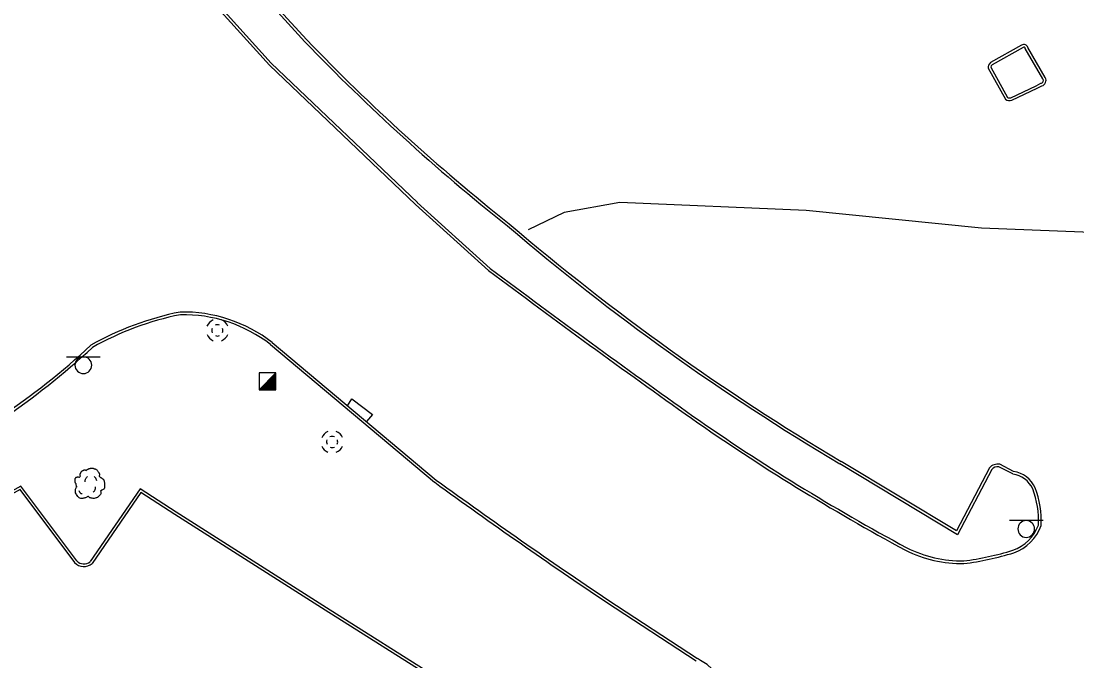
# Model space of a CAD drawing. Extents: x 2145380 to 2156929, y 139568 to 149130.
# Drawn here: x 2151469.5 to 2151705, y 143905.2 to 144047.9 of the extents above; entities that cross this region are included whole.
import ezdxf

# ---------------------------------------------------------------- set-up
doc = ezdxf.new("R2010")
doc.units = 0
for name, color, linetype in [('TOPO_Curb Back', 7, 'Continuous'), ('TOPO_DRAIN_Inlet Grate', 7, 'Continuous'), ('TOPO_DRAIN_Manhole', 7, 'Continuous'), ('TOPO_Flowline', 7, 'Continuous'), ('TOPO_Misc', 7, 'Continuous'), ('TOPO_Sign', 7, 'Continuous'), ('TOPO_Tree', 7, 'Continuous')]:
    doc.layers.add(name, color=color, linetype=linetype)

# ---------------------------------------------------------------- blocks, each defined once
blk = doc.blocks.new('MHEXST')
at = {"layer": 'TOPO_DRAIN_Manhole'}
for centre, radius, start, end in [((-0.1, 0.3), 12.7, 22.0744, 68.6991), ((-0.1, 0.3), 12.7, 112.9748, 158.2636), ((-0.1, 0.1), 6.35, 157.9722, 204.161), ((-0.1, 0.1), 6.35, 66.1941, 113.691), ((-0.1, 0.1), 6.35, 336.8023, 21.4046), ((-0.1, 0.3), 12.7, 202.6921, 248.1938), ((-0.1, 0.1), 6.35, 248.5791, 293.1995), ((-0.1, 0.3), 12.7, 291.7963, 337.3032)]:
    blk.add_arc(centre, radius, start, end, dxfattribs=at)
blk = doc.blocks.new('TREE')
at = {"layer": 'TOPO_Tree'}
for points in [[(-14.1, -0.4), (-14.2, 0.5), (-14.4, 1.4), (-14.6, 2.3), (-14.8, 3.2), (-15.5, 4), (-15.7, 4.9), (-15.8, 5.6), (-15.7, 6.3), (-15.7, 7), (-15.6, 7.9), (-15.7, 8.8), (-15.1, 9.7), (-14.6, 10.4), (-13.8, 10.5), (-13, 10.7), (-12.2, 11), (-11.1, 10), (-10.4, 10.7), (-9.4, 11.7), (-10.3, 13.3), (-9.8, 14.4), (-9.6, 15.1), (-9.3, 15.9), (-8.8, 16.5), (-8.2, 17.3), (-7.5, 17.7), (-6.7, 18.1), (-6.1, 18.4), (-5.6, 18.6), (-5.1, 18.7), (-4.5, 18.7), (-4, 18.5), (-3.5, 18.1)], [(-3.5, 17.6), (-3.1, 18.3), (-2.6, 18.8), (-1.9, 19.2), (-1, 19.7), (-0.2, 20), (0.7, 20.2), (1.6, 20.5), (2.5, 20.8), (3.4, 20.8), (4.1, 20.7), (4.8, 20.5), (5.5, 20.2), (6.4, 19.9), (7.3, 19.7), (8.2, 19.2), (9.4, 18.4), (10, 17.2), (10.8, 16), (11.2, 15.3), (11.6, 14.6), (11.9, 13.9), (12.2, 13.1), (11.4, 12), (11.9, 11.2), (12, 11), (12.2, 10.9), (12.4, 10.7), (12.9, 10.4), (13.5, 10), (14, 9.7), (14.7, 9.2), (15.4, 8.7), (16.1, 8.1), (16.7, 7.5), (16.9, 6.7), (17.1, 6), (17.6, 4.4), (17.7, 2.8), (17.7, 1.2), (17.7, -0.2), (17.8, -2.2), (16.6, -3), (15.5, -3.8), (14.3, -4.6), (13.2, -5.3)], [(13.2, -5.3), (13.3, -5.8), (13.4, -6.3), (13.4, -6.7), (13.8, -8.5), (12.2, -10), (10.8, -11.5), (10, -12.3), (9.1, -12.8), (8.2, -13.1), (6, -13.8), (3.3, -13.6), (1.3, -13.1), (0.5, -12.9), (-0.1, -11.4), (-0.8, -11.5), (-2, -11.6), (-3.3, -12.8), (-4.5, -13.1), (-6.1, -13.5), (-7.8, -14), (-9.3, -13.6), (-11.4, -13.1), (-12.8, -11.4), (-14.1, -9.4), (-15.3, -7.3), (-15.6, -5.1), (-15.1, -3), (-14.9, -1.9), (-13.9, -0.8), (-13.5, 0.1)], [(-4.2, 5.1), (-4.5, 6.1), (-4.3, 7.2), (-3.8, 8.2), (-3.3, 9.3), (-2.7, 10.3), (-1.6, 11)], [(5.9, 11.2), (6.5, 10.7), (7, 10.2), (7.4, 9.5), (7.9, 8.6), (8.3, 7.6), (8.5, 6.6)], [(-11.4, -4.5), (-11.5, -5.4), (-11, -6.3), (-10.1, -7.2), (-9.3, -8), (-8.5, -8.3), (-7.7, -8.1)], [(4.8, -6.3), (5.7, -5.7), (6.3, -4.9), (6.8, -3.9), (7.4, -2.8), (7.6, -1.7), (7.5, -0.6)]]:
    blk.add_open_spline(points, degree=3, dxfattribs=at)

msp = doc.modelspace()

# ---------------------------------------------------------------- linework, layer by layer
at = {"layer": 'TOPO_Curb Back'}
for p, q in [((2151532.76, 144043.29), (2151507.67, 144070.78)), ((2151533.19, 144043.7), (2151508.13, 144071.18)), ((2151509.35, 144055.25), (2151524.84, 144038.07)), ((2151509.8, 144055.64), (2151525.27, 144038.49)), ((2151692.67, 144042.52), (2151685.75, 144038.63)), ((2151692.67, 144042.52), (2151685.75, 144038.63)), ((2151693, 144042.02), (2151686.07, 144038.12)), ((2151693, 144042.02), (2151686.07, 144038.12)), ((2151697.43, 144035), (2151693.47, 144041.79)), ((2151697.43, 144035), (2151693.47, 144041.79)), ((2151697.95, 144035.3), (2151694.05, 144041.99)), ((2151697.95, 144035.3), (2151694.05, 144041.99)), ((2151525.27, 144038.49), (2151557.86, 144007.41)), ((2151524.84, 144038.07), (2151557.44, 144006.97)), ((2151685.24, 144037.41), (2151689.08, 144030.45)), ((2151685.24, 144037.41), (2151689.08, 144030.45)), ((2151685.82, 144037.6), (2151689.52, 144030.88)), ((2151685.82, 144037.6), (2151689.52, 144030.88)), ((2151695.9, 144033.47), (2151696.97, 144034.02)), ((2151695.9, 144033.47), (2151696.97, 144034.02)), ((2151697.43, 144035), (2151697.43, 144035)), ((2151697.43, 144035), (2151697.43, 144035)), ((2151697.95, 144035.3), (2151697.95, 144035.3)), ((2151697.95, 144035.3), (2151697.95, 144035.3)), ((2151690.24, 144030.79), (2151695.9, 144033.47)), ((2151690.24, 144030.79), (2151695.9, 144033.47)), ((2151690.45, 144030.23), (2151696.17, 144032.93)), ((2151690.45, 144030.23), (2151696.17, 144032.93)), ((2151696.17, 144032.93), (2151697.18, 144033.45)), ((2151696.17, 144032.93), (2151697.18, 144033.45)), ((2151557.44, 144006.97), (2151557.45, 144006.97)), ((2151557.45, 144006.97), (2151573.75, 143992.25)), ((2151557.85, 144007.41), (2151574.13, 143992.72)), ((2151557.86, 144007.41), (2151557.85, 144007.41)), ((2151678.37, 143933.33), (2151652.09, 143949.17)), ((2151678.13, 143934.17), (2151652.4, 143949.69)), ((2151690.89, 143947.45), (2151687.78, 143949.03)), ((2151685.5, 143948.23), (2151678.13, 143934.17)), ((2151685.99, 143947.88), (2151678.37, 143933.33)), ((2151690.71, 143946.87), (2151687.59, 143948.46))]:
    msp.add_line(p, q, dxfattribs=at)
for points in [[(2151557.45, 144006.97), (2151573.75, 143992.25)], [(2151557.85, 144007.41), (2151574.13, 143992.72)], [(2151525.11, 143975.74), (2151561.71, 143945.06)], [(2151525.49, 143976.21), (2151562.09, 143945.52)], [(2151685.99, 143947.88), (2151678.37, 143933.33), (2151652.09, 143949.17)], [(2151685.5, 143948.23), (2151678.13, 143934.17), (2151652.4, 143949.69)], [(2151690.89, 143947.45), (2151687.78, 143949.03)], [(2151690.71, 143946.87), (2151687.59, 143948.46)], [(2151481.87, 143927.5), (2151469.41, 143944.16), (2151444.32, 143930.28)], [(2151481.41, 143927.12), (2151469.25, 143943.38), (2151444.62, 143929.76)], [(2151563.25, 143900.82), (2151537.59, 143917.03), (2151504.07, 143938.38), (2151496.02, 143943.56), (2151484.84, 143927.32)], [(2151562.92, 143900.32), (2151537.27, 143916.52), (2151503.75, 143937.87), (2151496.18, 143942.74), (2151485.29, 143926.91)], [(2151600.04, 143918.28), (2151620.04, 143905.19)], [(2151600.04, 143918.28), (2151620.04, 143905.19)], [(2151600.38, 143918.78), (2151620.37, 143905.69)], [(2151600.38, 143918.78), (2151620.37, 143905.69)], [(2151627.4, 143899.6), (2151624.7, 143902.36), (2151622.55, 143904.4), (2151621.06, 143905.26), (2151620.36, 143905.69)]]:
    msp.add_lwpolyline(points, dxfattribs=at)
for centre, radius, start, end in [((2151864.75, 144363.38), 461.18, 223.955, 231.5539), ((2151864.75, 144363.38), 461.18, 223.955, 231.5539), ((2151864.75, 144363.38), 460.58, 223.955, 231.5552), ((2151864.75, 144363.38), 460.58, 223.955, 231.5552), ((2151693.18, 144041.8), 0.889, 12.4265, 125.3767), ((2151693.18, 144041.8), 0.889, 12.4265, 125.3767), ((2151693.18, 144041.8), 0.289, 358.6799, 129.9219), ((2151693.18, 144041.8), 0.289, 358.6799, 129.9219), ((2151686.45, 144037.62), 1.23, 124.9111, 190.0226), ((2151686.45, 144037.62), 1.23, 124.9111, 190.0226), ((2151686.45, 144037.62), 0.627, 127.1254, 182.3937), ((2151686.45, 144037.62), 0.627, 127.1254, 182.3937), ((2151696.85, 144034.67), 0.67, 280.5224, 29.5044), ((2151696.85, 144034.67), 0.67, 280.5224, 29.5044), ((2151696.85, 144034.67), 1.27, 285.0744, 29.5044), ((2151696.85, 144034.67), 1.27, 285.0744, 29.5044), ((2151690, 144031.81), 1.65, 235.8788, 285.7108), ((2151690, 144031.81), 1.65, 235.8788, 285.7108), ((2151690, 144031.81), 1.05, 242.9323, 283.2705), ((2151690, 144031.81), 1.05, 242.9323, 283.2705), ((2151924.31, 144407.84), 533.37, 229.5118, 239.3112), ((2151924.31, 144407.84), 533.37, 229.5118, 239.3112), ((2151924.31, 144407.84), 532.77, 229.5107, 239.3114), ((2151924.31, 144407.84), 532.77, 229.5107, 239.3114), ((2152948.63, 145832.91), 2297.46, 233.2421, 234.63827), ((2152948.63, 145832.91), 2297.46, 233.2421, 234.63827), ((2152948.63, 145832.91), 2296.86, 233.2428, 234.63821), ((2152948.63, 145832.91), 2296.86, 233.2428, 234.63821), ((2151518.78, 143915.16), 69.24, 101.5422, 119.186), ((2151518.78, 143915.16), 68.64, 101.5874, 119.126), ((2151505.64, 143950.6), 32.4, 52.211, 91.2541), ((2151505.64, 143950.6), 31.8, 52.2315, 91.157), ((2151372.14, 144097.13), 165.87, 303.8735, 312.8859), ((2151372.14, 144097.13), 166.47, 303.8794, 312.8611), ((2151894.9, 144353.84), 481.44, 235.0354, 241.7167), ((2151894.9, 144353.84), 481.44, 235.0354, 241.7167), ((2151894.9, 144353.84), 480.84, 235.0356, 241.7156), ((2151894.9, 144353.84), 480.84, 235.0356, 241.7156), ((2151687.35, 143946.63), 2.45, 79.788, 139.1827), ((2151687.35, 143946.63), 2.45, 79.788, 139.1827), ((2151687.35, 143946.63), 1.85, 82.3448, 137.1826), ((2151687.35, 143946.63), 1.85, 82.3448, 137.1826), ((2151689.86, 143941.12), 5.81, 24.7476, 81.6403), ((2151689.86, 143941.12), 5.81, 24.7476, 81.6403), ((2151689.86, 143941.12), 6.41, 24.5758, 80.7406), ((2151689.86, 143941.12), 6.41, 24.5758, 80.7406), ((2152325.93, 144998.41), 1301.38, 234.03956, 236.0976), ((2152325.93, 144998.41), 1301.38, 234.03956, 236.0976), ((2152325.93, 144998.41), 1300.78, 234.03956, 236.09744), ((2152325.93, 144998.41), 1300.78, 234.03956, 236.09744), ((2151677.1, 143936.58), 19.34, 356.775, 21.1357), ((2151677.1, 143936.58), 19.34, 356.775, 21.1357), ((2151677.1, 143936.58), 19.94, 356.5228, 21.1891), ((2151677.1, 143936.58), 19.94, 356.5228, 21.1891), ((2151687.61, 143938.7), 9.37, 289.3818, 339.9878), ((2151687.61, 143938.7), 9.37, 289.3818, 339.9878), ((2151687.61, 143938.7), 9.97, 289.3094, 340.5003), ((2151687.61, 143938.7), 9.97, 289.3094, 340.5003), ((2151679.39, 143955.07), 27.57, 243.4265, 270.7537), ((2151679.39, 143955.07), 27.57, 243.4265, 270.7537), ((2151679.39, 143955.07), 28.17, 243.4081, 270.823), ((2151679.39, 143955.07), 28.17, 243.4081, 270.823), ((2151671.46, 143992.81), 65.84, 277.2352, 287.0076), ((2151671.46, 143992.81), 65.84, 277.2352, 287.0076), ((2151671.46, 143992.81), 66.44, 277.206, 287.0182), ((2151671.46, 143992.81), 66.44, 277.206, 287.0182), ((2151483.45, 143928.97), 2.76, 222.1405, 311.7559), ((2151483.45, 143928.97), 2.16, 222.8394, 309.9555)]:
    msp.add_arc(centre, radius, start, end, dxfattribs=at)
at = {"layer": 'TOPO_DRAIN_Inlet Grate'}
msp.add_lwpolyline([(2151542.3, 143962.11), (2151543.25, 143963.62), (2151547.83, 143960.15), (2151546.51, 143958.58)], dxfattribs=at)
msp.add_lwpolyline([(2151542.3, 143962.11), (2151543.25, 143963.62), (2151547.83, 143960.15), (2151546.51, 143958.58)], dxfattribs=at)
at = {"layer": 'TOPO_Flowline'}
msp.add_lwpolyline([(2151728.91, 143999.92), (2151683.68, 144001.68), (2151644.63, 144005.61), (2151603.01, 144007.45), (2151590.64, 144005.21), (2151582.6, 144001.32)], dxfattribs=at)
at = {"layer": 'TOPO_Misc'}
for p, q in [((2151522.58, 143965.68), (2151526.32, 143969.43)), ((2151524.6, 143967.71), (2151526.32, 143967.71)), ((2151524.79, 143967.9), (2151526.32, 143967.9)), ((2151524.98, 143968.08), (2151526.32, 143968.08)), ((2151525.17, 143968.27), (2151526.32, 143968.27)), ((2151525.35, 143968.45), (2151526.32, 143968.45)), ((2151525.54, 143968.64), (2151526.32, 143968.64)), ((2151525.73, 143968.83), (2151526.32, 143968.83)), ((2151525.91, 143969.02), (2151526.32, 143969.02)), ((2151526.11, 143969.21), (2151526.32, 143969.21)), ((2151526.29, 143969.39), (2151526.32, 143969.39)), ((2151522.74, 143965.84), (2151526.32, 143965.84)), ((2151522.93, 143966.03), (2151526.32, 143966.03)), ((2151523.11, 143966.21), (2151526.32, 143966.21)), ((2151523.3, 143966.4), (2151526.32, 143966.4)), ((2151523.48, 143966.59), (2151526.32, 143966.59)), ((2151523.67, 143966.78), (2151526.32, 143966.78)), ((2151523.86, 143966.97), (2151526.32, 143966.97)), ((2151524.05, 143967.15), (2151526.32, 143967.15)), ((2151524.24, 143967.34), (2151526.32, 143967.34)), ((2151524.42, 143967.52), (2151526.32, 143967.52))]:
    msp.add_line(p, q, dxfattribs=at)
msp.add_lwpolyline([(2151526.32, 143965.68), (2151526.32, 143969.43), (2151522.57, 143969.42), (2151522.58, 143965.68), (2151526.32, 143965.68)], dxfattribs=at)
at = {"layer": 'TOPO_Sign'}
for points in [[(2151479.6, 143973), (2151487.1, 143973.01)], [(2151483.35, 143973), (2151483.35, 143973)], [(2151481.49, 143971.13), (2151481.49, 143971.13)], [(2151485.22, 143971.13), (2151485.22, 143971.13)], [(2151483.35, 143969.27), (2151483.35, 143969.27)], [(2151697.44, 143936.48), (2151689.95, 143936.47)], [(2151693.7, 143936.47), (2151693.7, 143936.47)], [(2151693.7, 143936.47), (2151693.7, 143936.47)], [(2151691.83, 143934.61), (2151691.83, 143934.61)], [(2151691.83, 143934.61), (2151691.83, 143934.61)], [(2151693.7, 143932.74), (2151693.7, 143932.74)], [(2151693.7, 143932.74), (2151693.7, 143932.74)], [(2151695.56, 143934.61), (2151695.56, 143934.61)], [(2151695.56, 143934.61), (2151695.56, 143934.61)]]:
    msp.add_lwpolyline(points, dxfattribs=at)
for centre, start, end in [((2151483.35, 143971.13), 90, 180), ((2151483.35, 143971.13), 360, 90), ((2151483.35, 143971.13), 180, 270), ((2151483.35, 143971.13), 270, 0), ((2151693.7, 143934.61), 90, 180), ((2151693.7, 143934.61), 90, 180), ((2151693.7, 143934.61), 360, 90), ((2151693.7, 143934.61), 360, 90), ((2151693.7, 143934.61), 180, 270), ((2151693.7, 143934.61), 180, 270), ((2151693.7, 143934.61), 270, 0), ((2151693.7, 143934.61), 270, 0)]:
    msp.add_arc(centre, 1.87, start, end, dxfattribs=at)

# ---------------------------------------------------------------- block references
at = {"layer": 'TOPO_DRAIN_Manhole', "xscale": 0.19685000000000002, "yscale": 0.19685000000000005}
for p in [(2151513.27, 143978.87), (2151538.87, 143953.98), (2151538.87, 143953.98)]:
    msp.add_blockref('MHEXST', p, dxfattribs=at)
at = {"layer": 'TOPO_Tree', "xscale": 0.19685000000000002, "yscale": 0.19685000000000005}
msp.add_blockref('TREE', (2151484.61, 143944.11), dxfattribs=at)

doc.saveas('drawing.dxf')
